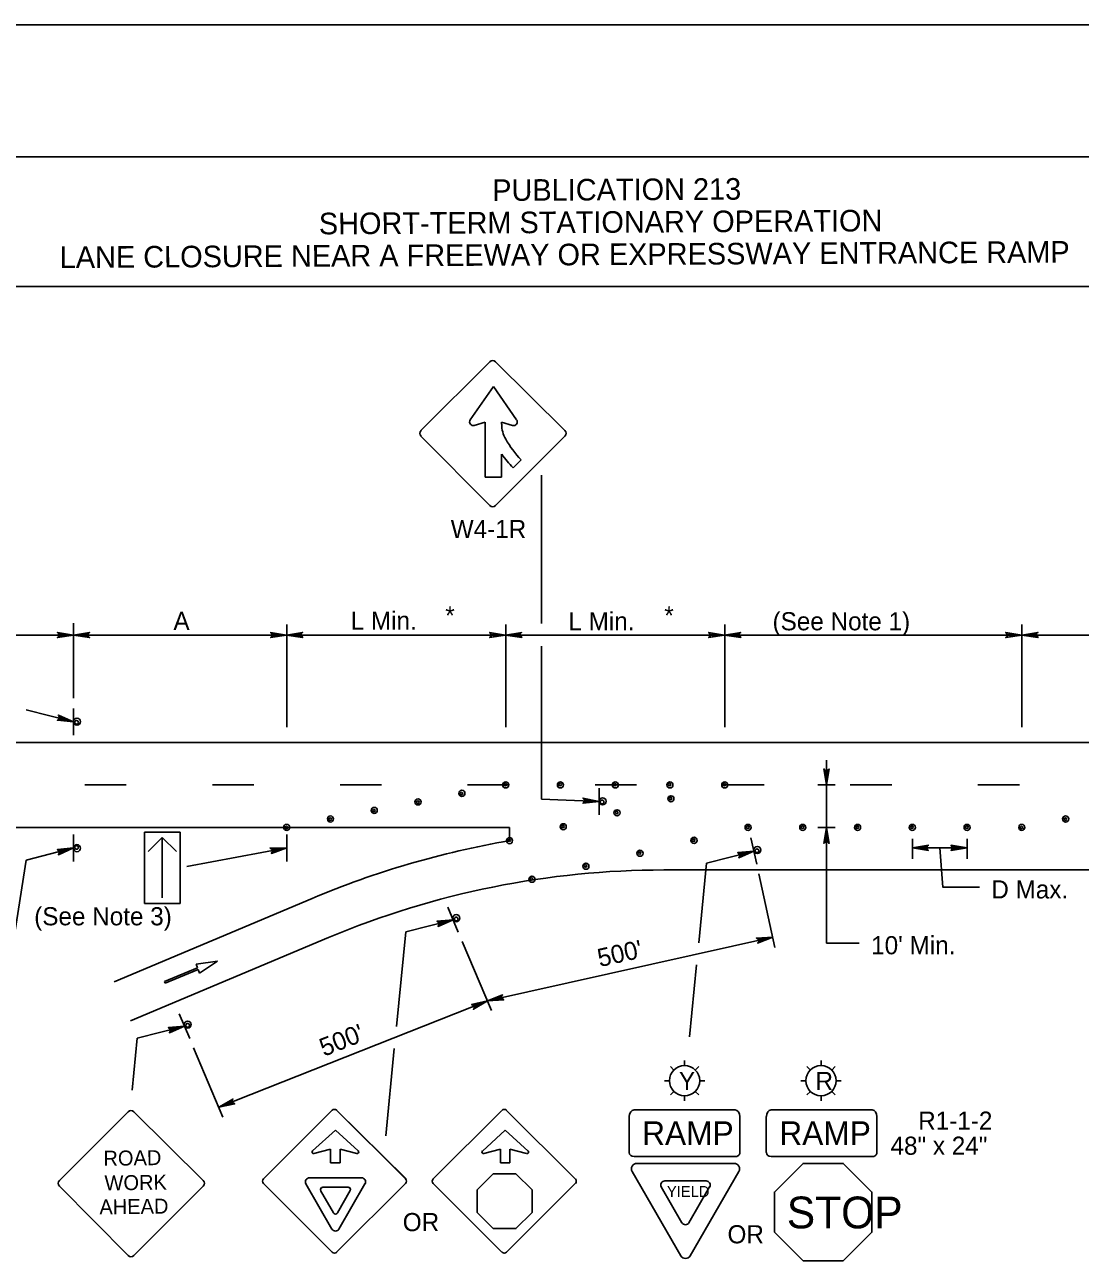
# Model space of a CAD drawing. Extents: x -14145 to -13662, y 30244 to 30661.
# Drawn here: x -13849.38 to -13837.17, y 30381.99 to 30396.31 of the extents above; entities that cross this region are included whole.
import ezdxf

# ---------------------------------------------------------------- set-up
doc = ezdxf.new("R2010")
doc.units = 0
for name, color, linetype in [('1', 7, 'Continuous'), ('10', 7, 'Continuous'), ('2', 7, 'Continuous'), ('4', 7, 'Continuous'), ('61', 7, 'Continuous')]:
    doc.layers.add(name, color=color, linetype=linetype)

msp = doc.modelspace()

# ---------------------------------------------------------------- linework, layer by layer
at = {"layer": '1'}
for p, q in [((-13844.794, 30391.612), (-13843.999, 30392.407)), ((-13843.932, 30392.407), (-13843.13, 30391.612)), ((-13844.225, 30391.733), (-13843.956, 30392.122)), ((-13843.956, 30392.122), (-13843.688, 30391.733)), ((-13844.052, 30391.708), (-13844.178, 30391.669)), ((-13844.052, 30391.072), (-13844.052, 30391.708)), ((-13843.735, 30391.669), (-13843.861, 30391.708)), ((-13843.861, 30391.708), (-13843.861, 30391.684)), ((-13843.999, 30390.743), (-13844.794, 30391.546)), ((-13843.129, 30391.546), (-13843.932, 30390.743)), ((-13843.861, 30391.338), (-13843.861, 30391.072)), ((-13843.637, 30391.271), (-13843.729, 30391.178)), ((-13843.861, 30391.072), (-13844.052, 30391.072)), ((-13843.399, 30389.376), (-13843.399, 30391.096)), ((-13848.815, 30388.512), (-13848.815, 30389.382)), ((-13846.348, 30389.366), (-13846.348, 30388.18)), ((-13843.814, 30389.366), (-13843.814, 30388.18)), ((-13841.28, 30389.366), (-13841.28, 30388.18)), ((-13837.842, 30389.366), (-13837.842, 30388.18)), ((-13848.815, 30389.244), (-13851.287, 30389.244)), ((-13846.349, 30389.244), (-13848.815, 30389.244)), ((-13846.349, 30389.244), (-13843.815, 30389.244)), ((-13843.815, 30389.244), (-13841.281, 30389.244)), ((-13841.281, 30389.244), (-13837.843, 30389.244)), ((-13837.843, 30389.244), (-13835.309, 30389.244)), ((-13843.399, 30387.344), (-13843.399, 30389.114)), ((-13849.362, 30388.38), (-13848.815, 30388.24)), ((-13848.815, 30388.084), (-13848.815, 30388.396)), ((-13827.482, 30388.002), (-13856.102, 30388.002)), ((-13840.103, 30387.796), (-13840.103, 30385.68)), ((-13848.683, 30387.51), (-13848.203, 30387.51)), ((-13847.207, 30387.51), (-13846.727, 30387.51)), ((-13845.731, 30387.51), (-13845.251, 30387.51)), ((-13844.255, 30387.51), (-13843.775, 30387.51)), ((-13842.779, 30387.51), (-13842.299, 30387.51)), ((-13842.734, 30387.162), (-13842.734, 30387.474)), ((-13841.303, 30387.51), (-13840.823, 30387.51)), ((-13840.203, 30387.51), (-13840.004, 30387.51)), ((-13839.827, 30387.51), (-13839.347, 30387.51)), ((-13838.351, 30387.51), (-13837.871, 30387.51)), ((-13843.399, 30387.344), (-13842.734, 30387.318)), ((-13843.77, 30387.018), (-13856.102, 30387.018)), ((-13848.815, 30386.936), (-13848.815, 30386.624)), ((-13847.58, 30386.965), (-13847.994, 30386.965)), ((-13847.994, 30386.965), (-13847.994, 30386.137)), ((-13847.952, 30386.741), (-13847.787, 30386.9)), ((-13847.621, 30386.741), (-13847.787, 30386.9)), ((-13847.787, 30386.9), (-13847.787, 30386.203)), ((-13847.58, 30386.137), (-13847.58, 30386.965)), ((-13846.348, 30386.624), (-13846.348, 30386.936)), ((-13843.77, 30387.018), (-13843.77, 30386.865)), ((-13840.91, 30386.593), (-13840.977, 30386.898)), ((-13840.203, 30387.018), (-13840.004, 30387.018)), ((-13849.362, 30386.64), (-13848.815, 30386.78)), ((-13847.503, 30386.566), (-13846.348, 30386.78)), ((-13839.109, 30386.782), (-13838.476, 30386.782)), ((-13839.107, 30386.887), (-13839.107, 30386.653)), ((-13838.475, 30386.887), (-13838.475, 30386.653)), ((-13849.751, 30384.161), (-13849.362, 30386.64)), ((-13841.491, 30386.605), (-13840.943, 30386.745)), ((-13836.265, 30386.526), (-13841.985, 30386.526)), ((-13841.491, 30386.605), (-13841.581, 30385.682)), ((-13840.699, 30385.63), (-13840.885, 30386.48)), ((-13846.054, 30386.197), (-13848.344, 30385.233)), ((-13847.994, 30386.137), (-13847.58, 30386.137)), ((-13847.787, 30386.137), (-13847.787, 30386.137)), ((-13844.363, 30385.806), (-13844.483, 30386.094)), ((-13844.971, 30385.81), (-13844.423, 30385.95)), ((-13844.971, 30385.81), (-13845.078, 30384.716)), ((-13845.863, 30385.743), (-13848.153, 30384.78)), ((-13843.98, 30384.898), (-13844.318, 30385.699)), ((-13844.024, 30385.011), (-13840.725, 30385.749)), ((-13839.724, 30385.68), (-13840.103, 30385.68)), ((-13847.396, 30385.437), (-13847.148, 30385.469)), ((-13847.148, 30385.469), (-13847.355, 30385.333)), ((-13847.763, 30385.235), (-13847.379, 30385.395)), ((-13847.373, 30385.374), (-13847.754, 30385.214)), ((-13847.379, 30385.395), (-13847.396, 30385.437)), ((-13847.355, 30385.333), (-13847.373, 30385.374)), ((-13841.606, 30385.426), (-13841.688, 30384.594)), ((-13847.754, 30385.214), (-13847.763, 30385.235)), ((-13847.131, 30383.779), (-13844.024, 30385.011)), ((-13847.47, 30384.575), (-13847.591, 30384.862)), ((-13848.078, 30384.579), (-13847.53, 30384.719)), ((-13848.078, 30384.579), (-13848.137, 30383.978)), ((-13847.087, 30383.666), (-13847.425, 30384.468)), ((-13845.103, 30384.46), (-13845.202, 30383.448)), ((-13841.745, 30384.262), (-13841.745, 30384.32)), ((-13840.166, 30384.262), (-13840.166, 30384.32)), ((-13841.868, 30384.21), (-13841.909, 30384.252)), ((-13841.58, 30384.252), (-13841.621, 30384.21)), ((-13840.289, 30384.21), (-13840.33, 30384.252)), ((-13840.001, 30384.252), (-13840.042, 30384.21)), ((-13841.978, 30384.087), (-13841.92, 30384.087)), ((-13841.57, 30384.087), (-13841.512, 30384.087)), ((-13840.399, 30384.087), (-13840.341, 30384.087)), ((-13839.991, 30384.087), (-13839.933, 30384.087)), ((-13841.868, 30383.963), (-13841.909, 30383.922)), ((-13841.745, 30383.854), (-13841.745, 30383.912)), ((-13841.58, 30383.922), (-13841.621, 30383.963)), ((-13840.289, 30383.963), (-13840.33, 30383.922)), ((-13840.166, 30383.854), (-13840.166, 30383.912)), ((-13840.001, 30383.922), (-13840.042, 30383.963)), ((-13846.618, 30382.951), (-13845.822, 30383.745)), ((-13845.77, 30383.745), (-13844.967, 30382.95)), ((-13845.77, 30383.745), (-13844.974, 30382.951)), ((-13842.33, 30383.749), (-13841.16, 30383.749)), ((-13840.744, 30383.749), (-13839.574, 30383.749)), ((-13848.978, 30382.933), (-13848.183, 30383.728)), ((-13848.117, 30383.728), (-13847.314, 30382.933)), ((-13844.653, 30382.95), (-13843.857, 30383.744)), ((-13843.805, 30383.744), (-13843.009, 30382.95)), ((-13842.385, 30383.255), (-13842.385, 30383.671)), ((-13841.105, 30383.671), (-13841.105, 30383.255)), ((-13840.799, 30383.255), (-13840.799, 30383.671)), ((-13839.519, 30383.671), (-13839.519, 30383.255)), ((-13845.785, 30383.514), (-13846.049, 30383.275)), ((-13845.52, 30383.275), (-13845.785, 30383.514)), ((-13843.82, 30383.513), (-13844.084, 30383.273)), ((-13843.556, 30383.273), (-13843.82, 30383.513)), ((-13846.033, 30383.244), (-13845.841, 30383.294)), ((-13845.841, 30383.294), (-13845.841, 30383.135)), ((-13845.729, 30383.135), (-13845.729, 30383.294)), ((-13845.729, 30383.294), (-13845.537, 30383.244)), ((-13844.068, 30383.243), (-13843.875, 30383.294)), ((-13843.875, 30383.294), (-13843.875, 30383.135)), ((-13843.765, 30383.135), (-13843.765, 30383.294)), ((-13843.765, 30383.294), (-13843.572, 30383.243)), ((-13841.16, 30383.208), (-13842.329, 30383.208)), ((-13839.574, 30383.208), (-13840.743, 30383.208)), ((-13845.841, 30383.135), (-13845.729, 30383.135)), ((-13843.875, 30383.135), (-13843.765, 30383.135)), ((-13841.789, 30382.061), (-13842.352, 30383.035)), ((-13842.296, 30383.129), (-13841.172, 30383.129)), ((-13841.117, 30383.035), (-13841.679, 30382.061)), ((-13845.822, 30382.102), (-13846.618, 30382.897)), ((-13845.824, 30382.37), (-13846.126, 30382.893)), ((-13846.086, 30382.963), (-13845.482, 30382.963)), ((-13844.974, 30382.897), (-13845.77, 30382.102)), ((-13845.442, 30382.893), (-13845.743, 30382.37)), ((-13843.857, 30382.101), (-13844.653, 30382.896)), ((-13843.009, 30382.896), (-13843.805, 30382.101)), ((-13841.974, 30382.927), (-13841.495, 30382.927)), ((-13848.183, 30382.064), (-13848.978, 30382.867)), ((-13847.314, 30382.867), (-13848.117, 30382.064)), ((-13845.806, 30382.557), (-13845.955, 30382.815)), ((-13845.933, 30382.854), (-13845.634, 30382.854)), ((-13845.612, 30382.815), (-13845.761, 30382.557)), ((-13841.775, 30382.443), (-13842.014, 30382.857)), ((-13841.456, 30382.857), (-13841.694, 30382.443))]:
    msp.add_line(p, q, dxfattribs=at)
for points in [[(-13848.989, 30389.262), (-13848.983, 30389.25), (-13848.815, 30389.244), (-13848.989, 30389.262), (-13849.001, 30389.274), (-13848.815, 30389.244), (-13848.983, 30389.232), (-13848.989, 30389.22), (-13848.815, 30389.244), (-13849.001, 30389.214), (-13848.989, 30389.22)], [(-13848.641, 30389.22), (-13848.647, 30389.232), (-13848.815, 30389.244), (-13848.641, 30389.22), (-13848.629, 30389.214), (-13848.815, 30389.244), (-13848.647, 30389.25), (-13848.641, 30389.262), (-13848.815, 30389.244), (-13848.629, 30389.274), (-13848.641, 30389.262)], [(-13846.523, 30389.262), (-13846.517, 30389.25), (-13846.349, 30389.244), (-13846.523, 30389.262), (-13846.535, 30389.274), (-13846.349, 30389.244), (-13846.517, 30389.232), (-13846.523, 30389.22), (-13846.349, 30389.244), (-13846.535, 30389.214), (-13846.523, 30389.22)], [(-13846.169, 30389.226), (-13846.181, 30389.238), (-13846.349, 30389.244), (-13846.169, 30389.226), (-13846.163, 30389.214), (-13846.349, 30389.244), (-13846.181, 30389.256), (-13846.175, 30389.268), (-13846.349, 30389.244), (-13846.163, 30389.274), (-13846.175, 30389.268)], [(-13843.995, 30389.268), (-13843.983, 30389.25), (-13843.815, 30389.244), (-13843.995, 30389.268), (-13844.001, 30389.274), (-13843.815, 30389.244), (-13843.983, 30389.238), (-13843.989, 30389.22), (-13843.815, 30389.244), (-13844.001, 30389.214), (-13843.989, 30389.22)], [(-13843.635, 30389.226), (-13843.647, 30389.238), (-13843.815, 30389.244), (-13843.635, 30389.226), (-13843.629, 30389.214), (-13843.815, 30389.244), (-13843.647, 30389.256), (-13843.641, 30389.268), (-13843.815, 30389.244), (-13843.629, 30389.274), (-13843.641, 30389.268)], [(-13841.461, 30389.268), (-13841.449, 30389.25), (-13841.281, 30389.244), (-13841.461, 30389.268), (-13841.467, 30389.274), (-13841.281, 30389.244), (-13841.449, 30389.238), (-13841.455, 30389.22), (-13841.281, 30389.244), (-13841.467, 30389.214), (-13841.455, 30389.22)], [(-13841.101, 30389.226), (-13841.113, 30389.238), (-13841.281, 30389.244), (-13841.101, 30389.226), (-13841.095, 30389.214), (-13841.281, 30389.244), (-13841.113, 30389.256), (-13841.107, 30389.268), (-13841.281, 30389.244), (-13841.095, 30389.274), (-13841.107, 30389.268)], [(-13838.023, 30389.268), (-13838.011, 30389.25), (-13837.843, 30389.244), (-13838.023, 30389.268), (-13838.029, 30389.274), (-13837.843, 30389.244), (-13838.011, 30389.238), (-13838.017, 30389.22), (-13837.843, 30389.244), (-13838.029, 30389.214), (-13838.017, 30389.22)], [(-13837.663, 30389.226), (-13837.675, 30389.238), (-13837.843, 30389.244), (-13837.663, 30389.226), (-13837.657, 30389.214), (-13837.843, 30389.244), (-13837.675, 30389.256), (-13837.669, 30389.268), (-13837.843, 30389.244), (-13837.657, 30389.274), (-13837.669, 30389.268)], [(-13848.995, 30388.264), (-13848.983, 30388.276), (-13848.815, 30388.24), (-13848.995, 30388.264), (-13849.001, 30388.258), (-13848.815, 30388.24), (-13848.977, 30388.294), (-13848.983, 30388.306), (-13848.815, 30388.24), (-13848.989, 30388.318), (-13848.983, 30388.306)], [(-13840.127, 30387.684), (-13840.115, 30387.678), (-13840.103, 30387.51), (-13840.127, 30387.684), (-13840.133, 30387.696), (-13840.103, 30387.51), (-13840.097, 30387.678), (-13840.085, 30387.684), (-13840.103, 30387.51), (-13840.073, 30387.696), (-13840.085, 30387.684)], [(-13842.915, 30387.304), (-13842.906, 30387.318), (-13842.734, 30387.318), (-13842.915, 30387.304), (-13842.92, 30387.297), (-13842.734, 30387.318), (-13842.903, 30387.337), (-13842.912, 30387.348), (-13842.734, 30387.318), (-13842.92, 30387.358), (-13842.912, 30387.348)], [(-13840.079, 30386.844), (-13840.091, 30386.85), (-13840.103, 30387.018), (-13840.079, 30386.844), (-13840.073, 30386.832), (-13840.103, 30387.018), (-13840.109, 30386.85), (-13840.121, 30386.844), (-13840.103, 30387.018), (-13840.133, 30386.832), (-13840.121, 30386.844)], [(-13848.995, 30386.756), (-13848.983, 30386.744), (-13848.815, 30386.78), (-13848.995, 30386.756), (-13849.001, 30386.762), (-13848.815, 30386.78), (-13848.977, 30386.726), (-13848.983, 30386.714), (-13848.815, 30386.78), (-13848.989, 30386.702), (-13848.983, 30386.714)], [(-13846.521, 30386.726), (-13846.516, 30386.742), (-13846.348, 30386.78), (-13846.521, 30386.726), (-13846.524, 30386.718), (-13846.348, 30386.78), (-13846.518, 30386.761), (-13846.528, 30386.769), (-13846.348, 30386.78), (-13846.539, 30386.778), (-13846.528, 30386.769)], [(-13838.935, 30386.806), (-13838.941, 30386.794), (-13839.109, 30386.782), (-13838.935, 30386.806), (-13838.923, 30386.812), (-13839.109, 30386.782), (-13838.941, 30386.776), (-13838.935, 30386.764), (-13839.109, 30386.782), (-13838.923, 30386.752), (-13838.935, 30386.764)], [(-13838.333, 30386.326), (-13838.755, 30386.326), (-13838.792, 30386.782)], [(-13838.656, 30386.758), (-13838.65, 30386.77), (-13838.476, 30386.782), (-13838.656, 30386.758), (-13838.662, 30386.752), (-13838.476, 30386.782), (-13838.65, 30386.788), (-13838.656, 30386.8), (-13838.476, 30386.782), (-13838.662, 30386.812), (-13838.656, 30386.8)], [(-13841.123, 30386.721), (-13841.111, 30386.709), (-13840.943, 30386.745), (-13841.123, 30386.721), (-13841.129, 30386.727), (-13840.943, 30386.745), (-13841.105, 30386.691), (-13841.111, 30386.679), (-13840.943, 30386.745), (-13841.117, 30386.667), (-13841.111, 30386.679)], [(-13844.603, 30385.926), (-13844.591, 30385.914), (-13844.423, 30385.95), (-13844.603, 30385.926), (-13844.609, 30385.932), (-13844.423, 30385.95), (-13844.585, 30385.896), (-13844.591, 30385.884), (-13844.423, 30385.95), (-13844.597, 30385.872), (-13844.591, 30385.884)], [(-13840.898, 30385.728), (-13840.89, 30385.718), (-13840.725, 30385.749), (-13840.898, 30385.728), (-13840.913, 30385.737), (-13840.725, 30385.749), (-13840.886, 30385.7), (-13840.889, 30385.687), (-13840.725, 30385.749), (-13840.9, 30385.679), (-13840.889, 30385.687)], [(-13843.845, 30385.032), (-13843.859, 30385.041), (-13844.025, 30385.011), (-13843.845, 30385.032), (-13843.837, 30385.022), (-13844.025, 30385.011), (-13843.863, 30385.059), (-13843.86, 30385.072), (-13844.025, 30385.011), (-13843.85, 30385.08), (-13843.86, 30385.072)], [(-13844.193, 30384.963), (-13844.183, 30384.954), (-13844.025, 30385.011), (-13844.193, 30384.963), (-13844.209, 30384.97), (-13844.025, 30385.011), (-13844.177, 30384.937), (-13844.178, 30384.924), (-13844.025, 30385.011), (-13844.187, 30384.914), (-13844.178, 30384.924)], [(-13847.71, 30384.695), (-13847.698, 30384.683), (-13847.53, 30384.719), (-13847.71, 30384.695), (-13847.716, 30384.701), (-13847.53, 30384.719), (-13847.692, 30384.665), (-13847.698, 30384.653), (-13847.53, 30384.719), (-13847.704, 30384.641), (-13847.698, 30384.653)], [(-13846.958, 30383.828), (-13846.974, 30383.835), (-13847.132, 30383.779), (-13846.958, 30383.828), (-13846.948, 30383.819), (-13847.132, 30383.779), (-13846.98, 30383.852), (-13846.979, 30383.865), (-13847.132, 30383.779), (-13846.97, 30383.875), (-13846.979, 30383.865)], [(-13840.705, 30382.333), (-13840.374, 30382.003), (-13839.908, 30382.003), (-13839.578, 30382.333), (-13839.578, 30382.799), (-13839.908, 30383.129), (-13840.374, 30383.129), (-13840.705, 30382.799), (-13840.705, 30382.333)], [(-13843.958, 30382.375), (-13844.143, 30382.561), (-13844.143, 30382.823), (-13843.958, 30383.009), (-13843.695, 30383.009), (-13843.509, 30382.823), (-13843.509, 30382.561), (-13843.695, 30382.375), (-13843.958, 30382.375)]]:
    msp.add_lwpolyline(points, dxfattribs=at)
for centre, radius in [((-13848.774, 30388.242), 0.0408), ((-13843.814, 30387.51), 0.0354), ((-13843.818, 30387.513), 0.0143), ((-13843.181, 30387.51), 0.0354), ((-13843.184, 30387.513), 0.0143), ((-13842.547, 30387.51), 0.0354), ((-13842.551, 30387.513), 0.0143), ((-13841.914, 30387.51), 0.0354), ((-13841.917, 30387.513), 0.0143), ((-13841.28, 30387.51), 0.0354), ((-13841.284, 30387.513), 0.0143), ((-13844.828, 30387.313), 0.0354), ((-13844.321, 30387.412), 0.0354), ((-13844.324, 30387.409), 0.0143), ((-13842.693, 30387.32), 0.0408), ((-13841.903, 30387.349), 0.0354), ((-13841.906, 30387.352), 0.0143), ((-13845.335, 30387.215), 0.0354), ((-13845.338, 30387.212), 0.0143), ((-13844.831, 30387.31), 0.0143), ((-13842.526, 30387.187), 0.0354), ((-13842.529, 30387.19), 0.0143), ((-13846.348, 30387.018), 0.0354), ((-13845.841, 30387.116), 0.0354), ((-13845.845, 30387.114), 0.0143), ((-13843.148, 30387.026), 0.0354), ((-13843.151, 30387.029), 0.0143), ((-13841.01, 30387.018), 0.0354), ((-13840.377, 30387.018), 0.0354), ((-13839.743, 30387.018), 0.0354), ((-13839.11, 30387.018), 0.0354), ((-13838.476, 30387.018), 0.0354), ((-13837.843, 30387.018), 0.0354), ((-13837.336, 30387.116), 0.0354), ((-13837.339, 30387.114), 0.0143), ((-13846.351, 30387.015), 0.0143), ((-13843.77, 30386.865), 0.0354), ((-13841.635, 30386.868), 0.0354), ((-13841.013, 30387.021), 0.0143), ((-13840.38, 30387.021), 0.0143), ((-13839.746, 30387.021), 0.0143), ((-13839.113, 30387.021), 0.0143), ((-13838.479, 30387.021), 0.0143), ((-13837.846, 30387.015), 0.0143), ((-13848.774, 30386.778), 0.0408), ((-13843.774, 30386.868), 0.0143), ((-13842.261, 30386.719), 0.0354), ((-13841.639, 30386.871), 0.0143), ((-13840.903, 30386.757), 0.0408), ((-13842.264, 30386.722), 0.0143), ((-13842.886, 30386.569), 0.0354), ((-13842.889, 30386.572), 0.0143), ((-13843.511, 30386.419), 0.0354), ((-13843.515, 30386.422), 0.0143), ((-13844.386, 30385.968), 0.0408), ((-13847.493, 30384.736), 0.0408), ((-13841.745, 30384.087), 0.175), ((-13840.166, 30384.087), 0.175)]:
    msp.add_circle(centre, radius, dxfattribs=at)
for centre, radius, start, end in [((-13843.965, 30392.374), 0.0465, 45, 135), ((-13844.189, 30391.711), 0.0423, 148.443, 286.0898), ((-13843.516, 30391.683), 0.344, 179.7757, 209.8897), ((-13843.723, 30391.71), 0.0423, 253.7978, 31.6694), ((-13844.76, 30391.578), 0.0465, 135, 225), ((-13842.777, 30392.097), 1.191, 209.437, 223.8849), ((-13843.162, 30391.579), 0.0465, 315, 45), ((-13842.75, 30392.12), 1.358, 215.1415, 223.8892), ((-13843.965, 30390.776), 0.0465, 225, 315), ((-13848.779, 30388.234), 0.0214, 175.7499, 170.479), ((-13842.699, 30387.312), 0.0214, 175.7499, 170.479), ((-13848.779, 30386.786), 0.0214, 189.521, 184.2501), ((-13841.985, 30376.526), 10.492, 99.8002, 112.8189), ((-13840.906, 30386.748), 0.0214, 188.1297, 182.8588), ((-13841.985, 30376.526), 10, 90, 112.8189), ((-13844.387, 30385.958), 0.0214, 198.6355, 193.3647), ((-13847.494, 30384.727), 0.0214, 198.5688, 193.2979), ((-13845.796, 30383.718), 0.0376, 45, 135), ((-13843.83, 30383.718), 0.0376, 45, 135), ((-13848.149, 30383.695), 0.0465, 45, 135), ((-13846.037, 30383.261), 0.0178, 132.5836, 284.3022), ((-13845.532, 30383.261), 0.0178, 255.6978, 47.4164), ((-13844.072, 30383.261), 0.0178, 132.5836, 284.3022), ((-13843.567, 30383.261), 0.0178, 255.6978, 47.4164), ((-13842.296, 30383.067), 0.0633, 90, 210), ((-13841.172, 30383.067), 0.0633, 330, 90), ((-13848.944, 30382.9), 0.0465, 135, 225), ((-13847.346, 30382.9), 0.0465, 315, 45), ((-13846.59, 30382.924), 0.0376, 135, 225), ((-13846.085, 30382.916), 0.0467, 90.012, 209.9768), ((-13845.481, 30382.916), 0.0467, 330.0232, 89.988), ((-13845, 30382.924), 0.0376, 315, 45), ((-13844.626, 30382.923), 0.0376, 135, 225), ((-13843.035, 30382.923), 0.0376, 315, 45), ((-13841.973, 30382.88), 0.0466, 90, 209.9999), ((-13841.495, 30382.88), 0.0466, 330.0001, 90), ((-13845.932, 30382.827), 0.0259, 90.0037, 210.0207), ((-13845.634, 30382.827), 0.0259, 329.9793, 89.9963), ((-13845.783, 30382.569), 0.026, 210.0215, 329.9785), ((-13845.783, 30382.393), 0.0467, 210.0113, 329.9887), ((-13841.734, 30382.466), 0.0466, 210, 330), ((-13848.149, 30382.097), 0.0465, 225, 315), ((-13845.795, 30382.128), 0.0376, 225, 315), ((-13843.83, 30382.128), 0.0376, 225, 315), ((-13841.734, 30382.093), 0.0633, 210, 330)]:
    msp.add_arc(centre, radius, start, end, dxfattribs=at)
for centre, major_axis, ratio, start_param, end_param in [((-13842.329, 30383.671), (0, -0.0779), 0.710092, 3.141593, 4.712389), ((-13841.16, 30383.671), (0, 0.0779), 0.710092, 4.712389, 6.283185), ((-13840.743, 30383.671), (0, -0.0779), 0.710092, 3.141593, 4.712389), ((-13839.574, 30383.671), (0, 0.0779), 0.710092, 4.712389, 6.283185), ((-13842.329, 30383.255), (0.0553, 0), 0.84732, 3.141593, 4.712389), ((-13841.16, 30383.255), (-0.0553, 0), 0.84732, 1.570796, 3.141593), ((-13840.743, 30383.255), (0.0553, 0), 0.84732, 3.141593, 4.712389), ((-13839.574, 30383.255), (-0.0553, 0), 0.84732, 1.570796, 3.141593)]:
    msp.add_ellipse(centre, major_axis=major_axis, ratio=ratio, start_param=start_param, end_param=end_param, dxfattribs=at)
at = {"layer": '10'}
for p, q in [((-13857.874, 30394.777), (-13826.422, 30394.777)), ((-13857.874, 30393.277), (-13826.422, 30393.277))]:
    msp.add_line(p, q, dxfattribs=at)
at = {"layer": '61'}
msp.add_lwpolyline([(-13858.174, 30396.307), (-13825.174, 30396.307), (-13825.174, 30370.807), (-13858.174, 30370.807)], close=True, dxfattribs=at)

# ---------------------------------------------------------------- texts
at = {"layer": '1'}
for s, height, p in [('RAMP', 0.2743, (-13842.236, 30383.343)), ('RAMP', 0.2743, (-13840.649, 30383.343)), ('YIELD', 0.1276, (-13841.949, 30382.741)), ('STOP', 0.368, (-13840.562, 30382.378))]:
    msp.add_text(s, height=height, dxfattribs=at).set_placement(p)
for s, height, rotation, p in [('ROAD', 0.1735, 0.7566, (-13848.467, 30383.102)), ('WORK', 0.1733, 0.7588, (-13848.454, 30382.817)), ('AHEAD', 0.1735, 0.7481, (-13848.514, 30382.539))]:
    msp.add_text(s, height=height, rotation=rotation, dxfattribs=at).set_placement(p)
at = {"layer": '2'}
for s, p in [('W4-1R', (-13844.45, 30390.366)), ('A', (-13847.658, 30389.303)), ('L Min.', (-13845.608, 30389.306)), ('*', (-13844.513, 30389.366)), ('L Min.', (-13843.089, 30389.299)), ('*', (-13841.979, 30389.366)), ('(See Note 1)', (-13840.727, 30389.299)), ('D Max.', (-13838.196, 30386.196)), ('(See Note 3)', (-13849.269, 30385.885)), ("10' Min.", (-13839.586, 30385.55)), ('Y', (-13841.81, 30383.979)), ('R', (-13840.23, 30383.979)), ('R1-1-2', (-13839.042, 30383.52)), ('48" x 24"', (-13839.362, 30383.23)), ('OR', (-13845.005, 30382.346)), ('OR', (-13841.248, 30382.205))]:
    msp.add_text(s, height=0.21, dxfattribs=at).set_placement(p)
for rotation, p in [(12.6025, (-13842.726, 30385.401)), (21.6295, (-13845.917, 30384.363))]:
    msp.add_text("500'", height=0.21, rotation=rotation, dxfattribs=at).set_placement(p)
at = {"layer": '4'}
for s, p in [('PUBLICATION 213', (-13843.969, 30394.267)), ('SHORT-TERM STATIONARY OPERATION', (-13845.975, 30393.881)), ('LANE CLOSURE NEAR A FREEWAY OR EXPRESSWAY ENTRANCE RAMP', (-13848.973, 30393.491))]:
    msp.add_text(s, height=0.25, rotation=0.31, dxfattribs=at).set_placement(p)

doc.saveas('drawing.dxf')
